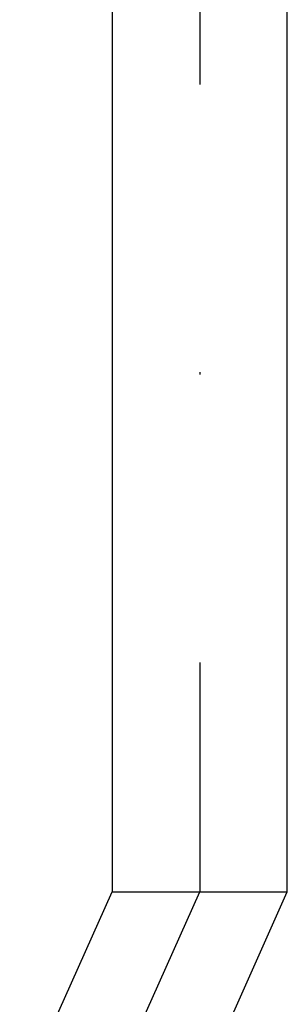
# Model space of a CAD drawing. Extents: x 41755 to 123924, y -112333 to 86187.
# Tile 572 of 582: x 102342 to 102354, y 84595 to 84637. Entities that reach past the tile are written whole.
import ezdxf
from ezdxf.enums import TextEntityAlignment as Align

# ---------------------------------------------------------------- set-up
doc = ezdxf.new("R2010")
doc.units = 0
doc.header["$LTSCALE"] = 50
doc.linetypes.add('DASHDOT', pattern=[1, 0.5, -0.25, 0, -0.25])
doc.layers.add('Ins-co', color=2, linetype='CONTINUOUS')
doc.layers.add('Ins-wod', color=4, linetype='CONTINUOUS')
doc.styles.add('CP_ATTR', font='ROMANS.SHX')

# ---------------------------------------------------------------- blocks, each defined once
blk = doc.blocks.new('_jgsjhjfhhfdf')
at = {"layer": 'Ins-wod'}
for p, q in [((-34.632, -162.987), (-34.632, -223.045)), ((-27.022, -223.045), (-27.022, -162.987)), ((-38.651, -232.045), (-34.632, -223.045)), ((-34.632, -223.045), (-27.022, -223.045)), ((-34.632, -223.045), (-34.632, -223.045)), ((-34.632, -223.045), (-27.022, -223.045)), ((-31.041, -232.045), (-27.022, -223.045)), ((-30.827, -223.045), (-30.827, -223.045)), ((-27.022, -223.045), (-27.022, -223.045))]:
    blk.add_line(p, q, dxfattribs=at)
at = {"layer": 'Ins-wod', "linetype": 'DASHDOT'}
for p in [(-30.827, -162.987), (-34.846, -232.045)]:
    blk.add_line(p, (-30.827, -223.045), dxfattribs=at)
at = {"layer": 'Ins-wod', "style": 'CP_ATTR', "flags": 9}
for tag, p, height, rotation, width in [('PRODUCT-TYPE', (-15.448, -4.462), 0.000337, 180, 48.619691), ('PRODUCER', (-15.448, -4.462), 0.000337, 180, 48.619691), ('ARTICLE', (-15.448, -4.462), 0.000337, 180, 48.619691), ('OTHER', (-15.448, -4.462), 0.000337, 180, 48.619691), ('FLOW', (-15.448, -4.462), 0.000337, 180, 48.619691), ('NAME', (-15.448, -4.462), 0.000337, 180, 48.619691), ('OTHER', (-6.195, -13.707), 0.000337, 270, 1.595002), ('FLOW', (-6.195, -13.707), 0.000337, 270, 1.595002), ('ARTICLE', (-6.195, -13.707), 0.000337, 270, 1.595002), ('PRODUCT-TYPE', (-6.195, -13.707), 0.000337, 270, 1.595002), ('PRODUCER', (-6.195, -13.707), 0.000337, 270, 1.595002), ('NAME', (-6.195, -13.707), 0.000337, 270, 1.595002), ('PRODUCT-TYPE', (-6.195, -110.174), 0.000337, 90, 24.508066), ('PRODUCER', (-6.195, -110.174), 0.000337, 90, 24.508066), ('ARTICLE', (-6.195, -110.174), 0.000337, 90, 24.508066), ('OTHER', (-6.195, -110.174), 0.000337, 90, 24.508066), ('FLOW', (-6.195, -110.174), 0.000337, 90, 24.508066), ('NAME', (-6.195, -110.174), 0.000337, 90, 24.508066), ('OTHER', (-30.827, -162.987), 0.000761, 270, 7.892014), ('FLOW', (-30.827, -162.987), 0.000761, 270, 7.892014), ('ARTICLE', (-30.827, -162.987), 0.000761, 270, 7.892014), ('PRODUCT-TYPE', (-30.827, -162.987), 0.000761, 270, 7.892014), ('PRODUCER', (-30.827, -162.987), 0.000761, 270, 7.892014), ('NAME', (-30.827, -162.987), 0.000761, 270, 7.892014), ('PRODUCT-TYPE', (-68.461, -170.623), 0.000761, 90, 0.969593), ('PRODUCER', (-68.461, -170.623), 0.000761, 90, 0.969593), ('ARTICLE', (-68.461, -170.623), 0.000761, 90, 0.969593), ('OTHER', (-68.461, -170.623), 0.000761, 90, 0.969593), ('FLOW', (-68.461, -170.623), 0.000761, 90, 0.969593), ('NAME', (-68.461, -170.623), 0.000761, 90, 0.969593), ('PRODUCT-TYPE', (-68.461, -210.38), 0.000761, 90, 0.969593), ('PRODUCER', (-68.461, -210.38), 0.000761, 90, 0.969593), ('OTHER', (-68.461, -210.38), 0.000761, 90, 0.969593), ('ARTICLE', (-68.461, -210.38), 0.000761, 90, 0.969593), ('FLOW', (-68.461, -210.38), 0.000761, 90, 0.969593), ('NAME', (-68.461, -210.38), 0.000761, 90, 0.969593), ('PRODUCT-TYPE', (-34.846, -236.789), 0.000761, 90, 0.623389), ('PRODUCER', (-34.846, -236.789), 0.000761, 90, 0.623389), ('ARTICLE', (-34.846, -236.789), 0.000761, 90, 0.623389), ('OTHER', (-34.846, -236.789), 0.000761, 90, 0.623389), ('FLOW', (-34.846, -236.789), 0.000761, 90, 0.623389), ('NAME', (-34.846, -236.789), 0.000761, 90, 0.623389), ('OTHER', (-68.461, -241.026), 0.0001, 90, 1), ('FLOW', (-68.461, -241.026), 0.0001, 90, 1), ('ARTICLE', (-68.461, -241.026), 0.0001, 90, 1), ('PRODUCT-TYPE', (-68.461, -241.026), 0.0001, 90, 1), ('PRODUCER', (-68.461, -241.026), 0.0001, 90, 1), ('NAME', (-68.461, -241.026), 0.0001, 90, 1), ('PRODUCT-TYPE', (-68.461, -251.026), 0.000761, 90, 1.31406), ('PRODUCER', (-68.461, -251.026), 0.000761, 90, 1.31406), ('OTHER', (-68.461, -251.026), 0.000761, 90, 1.31406), ('ARTICLE', (-68.461, -251.026), 0.000761, 90, 1.31406), ('FLOW', (-68.461, -251.026), 0.000761, 90, 1.31406), ('NAME', (-68.461, -251.026), 0.000761, 90, 1.31406), ('OTHER', (-68.461, -251.026), 0.000761, 270, 1.708279), ('FLOW', (-68.461, -251.026), 0.000761, 270, 1.708279), ('ARTICLE', (-68.461, -251.026), 0.000761, 270, 1.708279), ('PRODUCT-TYPE', (-68.461, -251.026), 0.000761, 270, 1.708279), ('PRODUCER', (-68.461, -251.026), 0.000761, 270, 1.708279), ('NAME', (-68.461, -251.026), 0.000761, 270, 1.708279), ('PRODUCT-TYPE', (-280.439, -283.668), 0.000603, 180, 18.176861), ('PRODUCER', (-280.439, -283.668), 0.000603, 180, 18.176861), ('ARTICLE', (-280.439, -283.668), 0.000603, 180, 18.176861), ('OTHER', (-280.439, -283.668), 0.000603, 180, 18.176861), ('FLOW', (-280.439, -283.668), 0.000603, 180, 18.176861), ('NAME', (-280.439, -283.668), 0.000603, 180, 18.176861), ('PRODUCT-TYPE', (-66.727, -319.595), 0.000603, 90, 5.550504), ('PRODUCER', (-66.727, -319.595), 0.000603, 90, 5.550504), ('ARTICLE', (-66.727, -319.595), 0.000603, 90, 5.550504), ('OTHER', (-66.727, -319.595), 0.000603, 90, 5.550504), ('FLOW', (-66.727, -319.595), 0.000603, 90, 5.550504), ('NAME', (-66.727, -319.595), 0.000603, 90, 5.550504), ('PRODUCT-TYPE', (-10.994, -321.625), 0.0001, 90, 1), ('OTHER', (-10.994, -321.625), 0.0001, 90, 1), ('FLOW', (-10.994, -321.625), 0.0001, 90, 1), ('ARTICLE', (-10.994, -321.625), 0.0001, 90, 1), ('PRODUCER', (-10.994, -321.625), 0.0001, 90, 1), ('NAME', (-10.994, -321.625), 0.0001, 90, 1), ('PRODUCT-TYPE', (-68.264, -323.307), 0.000603, 225, 3.259505), ('PRODUCER', (-68.264, -323.307), 0.000603, 225, 3.259505), ('ARTICLE', (-68.264, -323.307), 0.000603, 225, 3.259505), ('OTHER', (-68.264, -323.307), 0.000603, 225, 3.259505), ('FLOW', (-68.264, -323.307), 0.000603, 225, 3.259505), ('NAME', (-68.264, -323.307), 0.000603, 225, 3.259505), ('PRODUCT-TYPE', (-10.994, -324.584), 0.000603, 90, 0.490663), ('PRODUCER', (-10.994, -324.584), 0.000603, 90, 0.490663), ('OTHER', (-10.994, -324.584), 0.000603, 90, 0.490663), ('FLOW', (-10.994, -324.584), 0.000603, 90, 0.490663), ('ARTICLE', (-10.994, -324.584), 0.000603, 90, 0.490663), ('NAME', (-10.994, -324.584), 0.000603, 90, 0.490663), ('OTHER', (-68.106, -328.248), 0.000213, 270, 2.751934), ('FLOW', (-68.106, -328.248), 0.000213, 270, 2.751934), ('ARTICLE', (-68.106, -328.248), 0.000213, 270, 2.751934), ('PRODUCT-TYPE', (-68.106, -328.248), 0.000213, 270, 2.751934), ('PRODUCER', (-68.106, -328.248), 0.000213, 270, 2.751934), ('NAME', (-68.106, -328.248), 0.000213, 270, 2.751934), ('OTHER', (-10.994, -334.584), 0.000603, 270, 2.727353), ('FLOW', (-10.994, -334.584), 0.000603, 270, 2.727353), ('ARTICLE', (-10.994, -334.584), 0.000603, 270, 2.727353), ('PRODUCT-TYPE', (-10.994, -334.584), 0.000603, 270, 2.727353), ('PRODUCER', (-10.994, -334.584), 0.000603, 270, 2.727353), ('NAME', (-10.994, -334.584), 0.000603, 270, 2.727353), ('OTHER', (-68.106, -343.769), 0.000213, 270, 2.751934), ('FLOW', (-68.106, -343.769), 0.000213, 270, 2.751934), ('ARTICLE', (-68.106, -343.769), 0.000213, 270, 2.751934), ('PRODUCT-TYPE', (-68.106, -343.769), 0.000213, 270, 2.751934), ('PRODUCER', (-68.106, -343.769), 0.000213, 270, 2.751934), ('NAME', (-68.106, -343.769), 0.000213, 270, 2.751934), ('OTHER', (-10.994, -406.792), 0.0001, 270, 1), ('FLOW', (-10.994, -406.792), 0.0001, 270, 1), ('ARTICLE', (-10.994, -406.792), 0.0001, 270, 1), ('PRODUCT-TYPE', (-10.994, -406.792), 0.0001, 270, 1), ('PRODUCER', (-10.994, -406.792), 0.0001, 270, 1), ('NAME', (-10.994, -406.792), 0.0001, 270, 1), ('PRODUCT-TYPE', (-10.994, -428.147), 0.000603, 90, 17.159626), ('PRODUCT-TYPE', (-10.994, -428.147), 0.000603, 90, 15.082723), ('PRODUCER', (-10.994, -428.147), 0.000603, 90, 17.159626), ('PRODUCER', (-10.994, -428.147), 0.000603, 90, 15.082723), ('ARTICLE', (-10.994, -428.147), 0.000603, 90, 17.159626), ('ARTICLE', (-10.994, -428.147), 0.000603, 90, 15.082723), ('OTHER', (-10.994, -428.147), 0.000603, 90, 17.159626), ('OTHER', (-10.994, -428.147), 0.000603, 90, 15.082723), ('FLOW', (-10.994, -428.147), 0.000603, 90, 17.159626), ('NAME', (-10.994, -428.147), 0.000603, 90, 17.159626), ('NAME', (-10.994, -428.147), 0.000603, 90, 15.082723), ('FLOW', (-10.994, -428.147), 0.000603, 90, 15.082723), ('PRODUCT-TYPE', (-216.102, -610.33), 0.000603, 90, 18.979779), ('PRODUCER', (-216.102, -610.33), 0.000603, 90, 18.979779), ('ARTICLE', (-216.102, -610.33), 0.000603, 90, 18.979779), ('OTHER', (-216.102, -610.33), 0.000603, 90, 18.979779), ('NAME', (-216.102, -610.33), 0.000603, 90, 18.979779), ('FLOW', (-216.102, -610.33), 0.000603, 90, 18.979779), ('PRODUCT-TYPE', (-225.347, -619.575), 0.000603, 180, 25.057534), ('PRODUCER', (-225.347, -619.575), 0.000603, 180, 25.057534), ('ARTICLE', (-225.347, -619.575), 0.000603, 180, 25.057534), ('OTHER', (-225.347, -619.575), 0.000603, 180, 25.057534), ('FLOW', (-225.347, -619.575), 0.000603, 180, 25.057534), ('NAME', (-225.347, -619.575), 0.000603, 180, 25.057534)]:
    blk.add_attdef(tag, p, '', height=height, rotation=rotation, dxfattribs=dict(at, width=width))
at = {"layer": 'Ins-wod', "style": 'CP_ATTR', "text_generation_flag": 4, "width": 1, "flags": 9}
for tag in ['OTHER', 'FLOW', 'ARTICLE', 'PRODUCT-TYPE', 'PRODUCER', 'NAME']:
    blk.add_attdef(tag, (-15.44, -4.462), '', height=0.0001, dxfattribs=at)
at = {"layer": 'Ins-wod', "style": 'CP_ATTR', "text_generation_flag": 4, "flags": 9}
for tag, p, height, rotation, width in [('OTHER', (-188.541, -13.707), 0.0001, 90, 1), ('ARTICLE', (-188.541, -13.707), 0.0001, 90, 1), ('PRODUCT-TYPE', (-188.541, -13.707), 0.0001, 90, 1), ('PRODUCER', (-188.541, -13.707), 0.0001, 90, 1), ('FLOW', (-188.541, -13.707), 0.0001, 90, 1), ('NAME', (-188.541, -13.707), 0.0001, 90, 1), ('OTHER', (-68.461, -146.866), 0.000761, 270, 0.969593), ('FLOW', (-68.461, -146.866), 0.000761, 270, 0.969593), ('ARTICLE', (-68.461, -146.866), 0.000761, 270, 0.969593), ('PRODUCT-TYPE', (-68.461, -146.866), 0.000761, 270, 0.969593), ('PRODUCER', (-68.461, -146.866), 0.000761, 270, 0.969593), ('NAME', (-68.461, -146.866), 0.000761, 270, 0.969593), ('ARTICLE', (-68.461, -146.866), 0.0001, 90, 1), ('PRODUCT-TYPE', (-68.461, -146.866), 0.0001, 90, 1), ('PRODUCER', (-68.461, -146.866), 0.0001, 90, 1), ('OTHER', (-68.461, -146.866), 0.0001, 90, 1), ('FLOW', (-68.461, -146.866), 0.0001, 90, 1), ('NAME', (-68.461, -146.866), 0.0001, 90, 1), ('OTHER', (-30.827, -162.987), 0.0001, 90, 1), ('FLOW', (-30.827, -162.987), 0.0001, 90, 1), ('ARTICLE', (-30.827, -162.987), 0.0001, 90, 1), ('PRODUCT-TYPE', (-30.827, -162.987), 0.0001, 90, 1), ('PRODUCER', (-30.827, -162.987), 0.0001, 90, 1), ('NAME', (-30.827, -162.987), 0.0001, 90, 1), ('OTHER', (-68.461, -186.623), 0.000761, 270, 0.969593), ('FLOW', (-68.461, -186.623), 0.000761, 270, 0.969593), ('ARTICLE', (-68.461, -186.623), 0.000761, 270, 0.969593), ('PRODUCT-TYPE', (-68.461, -186.623), 0.000761, 270, 0.969593), ('PRODUCER', (-68.461, -186.623), 0.000761, 270, 0.969593), ('NAME', (-68.461, -186.623), 0.000761, 270, 0.969593), ('OTHER', (-68.461, -210.38), 0.0001, 270, 1), ('FLOW', (-68.461, -210.38), 0.0001, 270, 1), ('ARTICLE', (-68.461, -210.38), 0.0001, 270, 1), ('PRODUCT-TYPE', (-68.461, -210.38), 0.0001, 270, 1), ('PRODUCER', (-68.461, -210.38), 0.0001, 270, 1), ('NAME', (-68.461, -210.38), 0.0001, 270, 1), ('OTHER', (-34.846, -232.045), 0.0001, 90, 1), ('ARTICLE', (-34.846, -232.045), 0.0001, 90, 1), ('PRODUCT-TYPE', (-34.846, -232.045), 0.0001, 90, 1), ('PRODUCER', (-34.846, -232.045), 0.0001, 90, 1), ('FLOW', (-34.846, -232.045), 0.0001, 90, 1), ('NAME', (-34.846, -232.045), 0.0001, 90, 1), ('OTHER', (-390.045, -283.668), 0.0001, 180, 1), ('ARTICLE', (-390.045, -283.668), 0.0001, 180, 1), ('PRODUCT-TYPE', (-390.045, -283.668), 0.0001, 180, 1), ('PRODUCER', (-390.045, -283.668), 0.0001, 180, 1), ('FLOW', (-390.045, -283.668), 0.0001, 180, 1), ('NAME', (-390.045, -283.668), 0.0001, 180, 1), ('OTHER', (-66.727, -319.595), 0.0001, 270, 1), ('FLOW', (-66.727, -319.595), 0.0001, 270, 1), ('ARTICLE', (-66.727, -319.595), 0.0001, 270, 1), ('PRODUCT-TYPE', (-66.727, -319.595), 0.0001, 270, 1), ('PRODUCER', (-66.727, -319.595), 0.0001, 270, 1), ('NAME', (-66.727, -319.595), 0.0001, 270, 1), ('OTHER', (-82.162, -337.205), 0.0001, 225, 1), ('FLOW', (-82.162, -337.205), 0.0001, 225, 1), ('ARTICLE', (-82.162, -337.205), 0.0001, 225, 1), ('PRODUCT-TYPE', (-82.162, -337.205), 0.0001, 225, 1), ('PRODUCER', (-82.162, -337.205), 0.0001, 225, 1), ('NAME', (-82.162, -337.205), 0.0001, 225, 1), ('PRODUCT-TYPE', (-10.994, -373.792), 0.0001, 90, 1), ('OTHER', (-10.994, -373.792), 0.0001, 90, 1), ('FLOW', (-10.994, -373.792), 0.0001, 90, 1), ('ARTICLE', (-10.994, -373.792), 0.0001, 90, 1), ('PRODUCER', (-10.994, -373.792), 0.0001, 90, 1), ('NAME', (-10.994, -373.792), 0.0001, 90, 1), ('NAME', (-272.911, -422.539), 0.0001, 310, 1), ('PRODUCER', (-272.911, -422.539), 0.0001, 310, 1), ('PRODUCT-TYPE', (-272.911, -422.539), 0.0001, 310, 1), ('ARTICLE', (-272.911, -422.539), 0.0001, 310, 1), ('FLOW', (-272.911, -422.539), 0.0001, 310, 1), ('OTHER', (-272.911, -422.539), 0.0001, 310, 1), ('PRODUCT-TYPE', (-376.444, -619.575), 0.0001, 180, 1), ('OTHER', (-376.444, -619.575), 0.0001, 180, 1), ('FLOW', (-376.444, -619.575), 0.0001, 180, 1), ('ARTICLE', (-376.444, -619.575), 0.0001, 180, 1), ('PRODUCER', (-376.444, -619.575), 0.0001, 180, 1), ('NAME', (-376.444, -619.575), 0.0001, 180, 1)]:
    blk.add_attdef(tag, p, '', height=height, rotation=rotation, dxfattribs=dict(at, width=width))
at = {"layer": 'Ins-wod', "style": 'CP_ATTR', "width": 1, "flags": 9}
for tag in ['OTHER', 'WEIGHT', 'VOLTAGE', 'POWER', 'FLOW', 'TEMPERATURE', 'PN', 'DN', 'CHARACTER', 'ORDER-NO', 'PRODUCT-TYPE', 'ARTICLE', 'PRODUCER', 'NUMBER', 'GROUP', 'NAME']:
    blk.add_attdef(tag, text='', height=0.00005, rotation=270, dxfattribs=at).set_placement((-6.198, -18.991), align=Align.MIDDLE_LEFT)
at = {"layer": 'Ins-wod', "style": 'CP_ATTR', "flags": 9}
for tag, p, height, width in [('ARTICLE', (-55.046, -133.451), 0.000761, 4.892514), ('OTHER', (-55.046, -133.451), 0.000761, 4.892514), ('NAME', (-55.046, -133.451), 0.000761, 4.892514), ('PRODUCER', (-55.046, -133.451), 0.000761, 4.892514), ('PRODUCT-TYPE', (-55.046, -133.451), 0.000761, 4.892514), ('FLOW', (-55.046, -133.451), 0.000761, 4.892514), ('OTHER', (-25.577, -157.737), 0.000761, 0.854973), ('FLOW', (-25.577, -157.737), 0.000761, 0.854973), ('ARTICLE', (-25.577, -157.737), 0.000761, 0.854973), ('PRODUCT-TYPE', (-25.577, -157.737), 0.000761, 0.854973), ('PRODUCER', (-25.577, -157.737), 0.000761, 0.854973), ('NAME', (-25.577, -157.737), 0.000761, 0.854973), ('OTHER', (-225.347, -619.575), 0.0001, 1), ('FLOW', (-225.347, -619.575), 0.0001, 1), ('ARTICLE', (-225.347, -619.575), 0.0001, 1), ('PRODUCT-TYPE', (-225.347, -619.575), 0.0001, 1), ('PRODUCER', (-225.347, -619.575), 0.0001, 1), ('NAME', (-225.347, -619.575), 0.0001, 1)]:
    blk.add_attdef(tag, p, '', height=height, dxfattribs=dict(at, width=width))
at = {"layer": 'Ins-wod', "style": 'CP_ATTR', "text_generation_flag": 4, "width": 1, "flags": 9}
for tag, rotation, p in [('FLOW', 270, (-68.455, -154.153)), ('TEMPERATURE', 270, (-68.454, -154.153)), ('CHARACTER', 270, (-68.455, -154.153)), ('NUMBER', 270, (-68.454, -154.153)), ('NAME', 270, (-68.455, -154.153)), ('OTHER', 270, (-68.455, -154.154)), ('WEIGHT', 270, (-68.455, -154.154)), ('VOLTAGE', 270, (-68.454, -154.154)), ('PN', 270, (-68.455, -154.154)), ('ARTICLE', 270, (-68.455, -154.154)), ('PRODUCER', 270, (-68.455, -154.154)), ('GROUP', 270, (-68.454, -154.154)), ('ORDER-NO', 270, (-68.454, -154.153)), ('PRODUCT-TYPE', 270, (-68.454, -154.153)), ('POWER', 270, (-68.454, -154.154)), ('DN', 270, (-68.454, -154.154)), ('OTHER', 270, (-68.455, -193.911)), ('WEIGHT', 270, (-68.455, -193.911)), ('VOLTAGE', 270, (-68.454, -193.911)), ('FLOW', 270, (-68.455, -193.911)), ('TEMPERATURE', 270, (-68.454, -193.911)), ('PN', 270, (-68.455, -193.911)), ('CHARACTER', 270, (-68.455, -193.911)), ('ARTICLE', 270, (-68.455, -193.911)), ('PRODUCER', 270, (-68.455, -193.911)), ('NUMBER', 270, (-68.454, -193.911)), ('GROUP', 270, (-68.454, -193.911)), ('NAME', 270, (-68.455, -193.911)), ('POWER', 270, (-68.454, -193.911)), ('DN', 270, (-68.454, -193.911)), ('ORDER-NO', 270, (-68.454, -193.911)), ('PRODUCT-TYPE', 270, (-68.454, -193.911)), ('OTHER', 180, (-292.519, -283.673)), ('WEIGHT', 180, (-292.52, -283.673)), ('VOLTAGE', 180, (-292.52, -283.673)), ('POWER', 180, (-292.52, -283.673)), ('TEMPERATURE', 180, (-292.519, -283.673)), ('DN', 180, (-292.52, -283.673)), ('CHARACTER', 180, (-292.519, -283.673)), ('ORDER-NO', 180, (-292.519, -283.673)), ('PRODUCT-TYPE', 180, (-292.519, -283.673)), ('ARTICLE', 180, (-292.52, -283.673)), ('PRODUCER', 180, (-292.519, -283.673)), ('GROUP', 180, (-292.52, -283.673)), ('FLOW', 180, (-292.519, -283.673)), ('PN', 180, (-292.519, -283.673)), ('NUMBER', 180, (-292.519, -283.673)), ('NAME', 180, (-292.519, -283.673)), ('OTHER', 270, (-10.988, -324.493)), ('WEIGHT', 270, (-10.988, -324.493)), ('VOLTAGE', 270, (-10.988, -324.493)), ('POWER', 270, (-10.988, -324.493)), ('FLOW', 270, (-10.988, -324.493)), ('TEMPERATURE', 270, (-10.988, -324.493)), ('PN', 270, (-10.988, -324.493)), ('CHARACTER', 270, (-10.988, -324.493)), ('ORDER-NO', 270, (-10.988, -324.493)), ('PRODUCT-TYPE', 270, (-10.988, -324.493)), ('ARTICLE', 270, (-10.988, -324.493)), ('PRODUCER', 270, (-10.988, -324.493)), ('NUMBER', 270, (-10.988, -324.493)), ('GROUP', 270, (-10.988, -324.493)), ('NAME', 270, (-10.988, -324.493)), ('DN', 270, (-10.988, -324.494)), ('OTHER', 270, (-10.99, -373.701)), ('WEIGHT', 270, (-10.99, -373.701)), ('VOLTAGE', 270, (-10.99, -373.701)), ('FLOW', 270, (-10.99, -373.701)), ('TEMPERATURE', 270, (-10.99, -373.701)), ('PN', 270, (-10.99, -373.701)), ('CHARACTER', 270, (-10.99, -373.701)), ('ORDER-NO', 270, (-10.99, -373.701)), ('PRODUCT-TYPE', 270, (-10.99, -373.701)), ('ARTICLE', 270, (-10.99, -373.701)), ('PRODUCER', 270, (-10.99, -373.701)), ('NUMBER', 270, (-10.99, -373.701)), ('NAME', 270, (-10.99, -373.701)), ('POWER', 270, (-10.99, -373.702)), ('DN', 270, (-10.99, -373.702)), ('GROUP', 270, (-10.99, -373.702))]:
    blk.add_attdef(tag, text='', height=0.00005, rotation=rotation, dxfattribs=at).set_placement(p, align=Align.MIDDLE_LEFT)
at = {"layer": 'Ins-wod', "style": 'CP_ATTR', "flags": 9}
for tag, rotation, p in [('OTHER', 90, (-68.455, -163.336)), ('WEIGHT', 90, (-68.455, -163.335)), ('VOLTAGE', 90, (-68.454, -163.335)), ('TEMPERATURE', 90, (-68.454, -163.336)), ('CHARACTER', 90, (-68.455, -163.336)), ('ARTICLE', 90, (-68.455, -163.335)), ('PRODUCER', 90, (-68.455, -163.336)), ('GROUP', 90, (-68.454, -163.335)), ('FLOW', 90, (-68.455, -163.336)), ('PN', 90, (-68.455, -163.336)), ('NUMBER', 90, (-68.454, -163.336)), ('NAME', 90, (-68.455, -163.336)), ('POWER', 90, (-68.454, -163.335)), ('DN', 90, (-68.454, -163.335)), ('ORDER-NO', 90, (-68.454, -163.336)), ('PRODUCT-TYPE', 90, (-68.454, -163.336)), ('WEIGHT', 90, (-68.455, -203.093)), ('VOLTAGE', 90, (-68.454, -203.093)), ('ARTICLE', 90, (-68.455, -203.093)), ('PRODUCER', 90, (-68.455, -203.093)), ('GROUP', 90, (-68.454, -203.093)), ('OTHER', 90, (-68.455, -203.093)), ('FLOW', 90, (-68.455, -203.093)), ('TEMPERATURE', 90, (-68.454, -203.093)), ('PN', 90, (-68.455, -203.093)), ('CHARACTER', 90, (-68.455, -203.093)), ('NUMBER', 90, (-68.454, -203.093)), ('NAME', 90, (-68.455, -203.093)), ('POWER', 90, (-68.454, -203.093)), ('DN', 90, (-68.454, -203.092)), ('ORDER-NO', 90, (-68.454, -203.093)), ('PRODUCT-TYPE', 90, (-68.454, -203.093)), ('OTHER', 90, (-10.989, -358.821)), ('WEIGHT', 90, (-10.989, -358.821)), ('VOLTAGE', 90, (-10.989, -358.821)), ('POWER', 90, (-10.989, -358.821)), ('FLOW', 90, (-10.989, -358.821)), ('TEMPERATURE', 90, (-10.989, -358.821)), ('PN', 90, (-10.989, -358.821)), ('DN', 90, (-10.989, -358.821)), ('CHARACTER', 90, (-10.989, -358.821)), ('ORDER-NO', 90, (-10.989, -358.821)), ('PRODUCT-TYPE', 90, (-10.989, -358.821)), ('ARTICLE', 90, (-10.989, -358.821)), ('PRODUCER', 90, (-10.989, -358.821)), ('NUMBER', 90, (-10.989, -358.821)), ('GROUP', 90, (-10.989, -358.821)), ('NAME', 90, (-10.989, -358.821)), ('OTHER', 90, (-10.99, -406.883)), ('WEIGHT', 90, (-10.99, -406.883)), ('VOLTAGE', 90, (-10.99, -406.883)), ('POWER', 90, (-10.99, -406.883)), ('FLOW', 90, (-10.99, -406.884)), ('TEMPERATURE', 90, (-10.99, -406.884)), ('PN', 90, (-10.99, -406.883)), ('DN', 90, (-10.99, -406.883)), ('CHARACTER', 90, (-10.99, -406.884)), ('ORDER-NO', 90, (-10.99, -406.884)), ('PRODUCT-TYPE', 90, (-10.99, -406.884)), ('ARTICLE', 90, (-10.99, -406.883)), ('PRODUCER', 90, (-10.99, -406.883)), ('NUMBER', 90, (-10.99, -406.884)), ('GROUP', 90, (-10.99, -406.883)), ('NAME', 90, (-10.99, -406.884)), ('OTHER', 39.7785, (-27.699, -444.522)), ('WEIGHT', 39.7785, (-27.699, -444.521)), ('VOLTAGE', 39.7785, (-27.699, -444.521)), ('POWER', 39.7785, (-27.699, -444.521)), ('TEMPERATURE', 39.7785, (-27.699, -444.522)), ('PN', 39.7785, (-27.699, -444.522)), ('DN', 39.7785, (-27.699, -444.521)), ('CHARACTER', 39.7785, (-27.699, -444.522)), ('ORDER-NO', 39.7785, (-27.699, -444.522)), ('PRODUCT-TYPE', 39.7785, (-27.699, -444.522)), ('ARTICLE', 39.7785, (-27.699, -444.521)), ('PRODUCER', 39.7785, (-27.699, -444.521)), ('GROUP', 39.7785, (-27.699, -444.521)), ('FLOW', 39.7785, (-27.699, -444.522)), ('NUMBER', 39.7785, (-27.699, -444.522)), ('NAME', 39.7785, (-27.699, -444.522)), ('OTHER', 92.8705, (-268.225, -458.633)), ('WEIGHT', 92.8705, (-268.225, -458.632)), ('VOLTAGE', 92.8705, (-268.225, -458.632)), ('POWER', 92.8705, (-268.225, -458.632)), ('TEMPERATURE', 92.8705, (-268.225, -458.633)), ('PN', 92.8705, (-268.225, -458.633)), ('DN', 92.8705, (-268.225, -458.632)), ('CHARACTER', 92.8705, (-268.225, -458.633)), ('ORDER-NO', 92.8705, (-268.225, -458.633)), ('PRODUCT-TYPE', 92.8705, (-268.225, -458.633)), ('ARTICLE', 92.8705, (-268.225, -458.632)), ('PRODUCER', 92.8705, (-268.225, -458.632)), ('NUMBER', 92.8705, (-268.225, -458.633)), ('GROUP', 92.8705, (-268.225, -458.632)), ('FLOW', 92.8705, (-268.225, -458.633)), ('NAME', 92.8705, (-268.225, -458.633)), ('WEIGHT', 39.7785, (-53.753, -466.214)), ('VOLTAGE', 39.7785, (-53.753, -466.214)), ('POWER', 39.7785, (-53.753, -466.214)), ('DN', 39.7785, (-53.753, -466.214)), ('ARTICLE', 39.7785, (-53.753, -466.214)), ('PRODUCER', 39.7785, (-53.753, -466.214)), ('GROUP', 39.7785, (-53.753, -466.214)), ('OTHER', 39.7785, (-53.753, -466.214)), ('FLOW', 39.7785, (-53.753, -466.214)), ('TEMPERATURE', 39.7785, (-53.753, -466.214)), ('PN', 39.7785, (-53.753, -466.214)), ('CHARACTER', 39.7785, (-53.753, -466.214)), ('ORDER-NO', 39.7785, (-53.753, -466.214)), ('PRODUCT-TYPE', 39.7785, (-53.753, -466.214)), ('NUMBER', 39.7785, (-53.753, -466.214)), ('NAME', 39.7785, (-53.753, -466.214)), ('NAME', 90, (-216.097, -517.257)), ('GROUP', 90, (-216.097, -517.257)), ('NUMBER', 90, (-216.097, -517.257)), ('PRODUCER', 90, (-216.097, -517.257)), ('ARTICLE', 90, (-216.097, -517.257)), ('PRODUCT-TYPE', 90, (-216.097, -517.257)), ('ORDER-NO', 90, (-216.097, -517.257)), ('CHARACTER', 90, (-216.097, -517.257)), ('DN', 90, (-216.097, -517.257)), ('PN', 90, (-216.097, -517.257)), ('TEMPERATURE', 90, (-216.097, -517.257)), ('FLOW', 90, (-216.097, -517.257)), ('POWER', 90, (-216.097, -517.257)), ('VOLTAGE', 90, (-216.097, -517.257)), ('WEIGHT', 90, (-216.097, -517.257)), ('OTHER', 90, (-216.097, -517.257)), ('GROUP', 90, (-216.096, -532.316)), ('PRODUCER', 90, (-216.096, -532.316)), ('ARTICLE', 90, (-216.096, -532.316)), ('PRODUCT-TYPE', 90, (-216.096, -532.316)), ('DN', 90, (-216.096, -532.315)), ('POWER', 90, (-216.096, -532.316)), ('VOLTAGE', 90, (-216.096, -532.316)), ('WEIGHT', 90, (-216.096, -532.316)), ('NAME', 90, (-216.096, -532.316)), ('NUMBER', 90, (-216.096, -532.316)), ('ORDER-NO', 90, (-216.096, -532.316)), ('CHARACTER', 90, (-216.096, -532.316)), ('PN', 90, (-216.096, -532.316)), ('TEMPERATURE', 90, (-216.096, -532.316)), ('FLOW', 90, (-216.096, -532.316)), ('OTHER', 90, (-216.096, -532.316)), ('OTHER', 65.3427, (-236.504, -547.705)), ('WEIGHT', 65.3427, (-236.504, -547.705)), ('VOLTAGE', 65.3427, (-236.504, -547.705)), ('POWER', 65.3427, (-236.504, -547.705)), ('FLOW', 65.3427, (-236.504, -547.705)), ('TEMPERATURE', 65.3427, (-236.504, -547.705)), ('PN', 65.3427, (-236.504, -547.705)), ('DN', 65.3427, (-236.504, -547.705)), ('CHARACTER', 65.3427, (-236.504, -547.705)), ('ORDER-NO', 65.3427, (-236.504, -547.705)), ('PRODUCT-TYPE', 65.3427, (-236.504, -547.705)), ('ARTICLE', 65.3427, (-236.504, -547.705)), ('PRODUCER', 65.3427, (-236.504, -547.705)), ('NUMBER', 65.3427, (-236.504, -547.705)), ('GROUP', 65.3427, (-236.504, -547.705)), ('NAME', 65.3427, (-236.504, -547.705))]:
    blk.add_attdef(tag, text='', height=0.00005, rotation=rotation, dxfattribs=at).set_placement(p, align=Align.MIDDLE_LEFT)
at = {"layer": 'Ins-wod', "linetype": 'ByBlock', "style": 'CP_ATTR', "flags": 9}
for tag, p, height, width in [('PRODUCT-TYPE', (-34.846, -264.026), 0.000761, 3.579097), ('PRODUCER', (-34.846, -264.026), 0.000761, 3.579097), ('ARTICLE', (-34.846, -264.026), 0.000761, 3.579097), ('OTHER', (-34.846, -264.026), 0.000761, 3.579097), ('FLOW', (-34.846, -264.026), 0.000761, 3.579097), ('NAME', (-34.846, -264.026), 0.000761, 3.579097), ('PRODUCT-TYPE', (-399.29, -274.423), 0.000603, 41.632556), ('PRODUCER', (-399.29, -274.423), 0.000603, 41.632556), ('ARTICLE', (-399.29, -274.423), 0.000603, 41.632556), ('OTHER', (-399.29, -274.423), 0.000603, 41.632556), ('FLOW', (-399.29, -274.423), 0.000603, 41.632556), ('NAME', (-399.29, -274.423), 0.000603, 41.632556)]:
    blk.add_attdef(tag, p, '', height=height, rotation=90, dxfattribs=dict(at, width=width))
at = {"layer": 'Ins-wod', "style": 'CP_ATTR', "flags": 9}
for tag, p, height, rotation, oblique, width in [('OTHER', (-271.047, -292.274), 0.0001, 95, 360, 1), ('FLOW', (-271.047, -292.274), 0.0001, 95, 360, 1), ('ARTICLE', (-271.047, -292.274), 0.0001, 95, 360, 1), ('PRODUCT-TYPE', (-271.047, -292.274), 0.0001, 95, 360, 1), ('PRODUCER', (-271.047, -292.274), 0.0001, 95, 360, 1), ('NAME', (-271.047, -292.274), 0.0001, 95, 360, 1), ('PRODUCT-TYPE', (-270.795, -295.151), 0.000603, 95, 0, 0.478976), ('ARTICLE', (-270.795, -295.151), 0.000603, 95, 0, 0.478976), ('PRODUCER', (-270.795, -295.151), 0.000603, 95, 0, 0.478976), ('OTHER', (-270.795, -295.151), 0.000603, 95, 0, 0.478976), ('FLOW', (-270.795, -295.151), 0.000603, 95, 0, 0.478976), ('NAME', (-270.795, -295.151), 0.000603, 95, 0, 0.478976), ('OTHER', (-270.133, -302.722), 0.0001, 95, 360, 1), ('ARTICLE', (-270.133, -302.722), 0.0001, 95, 360, 1), ('PRODUCT-TYPE', (-270.133, -302.722), 0.0001, 95, 360, 1), ('PRODUCER', (-270.133, -302.722), 0.0001, 95, 360, 1), ('FLOW', (-270.133, -302.722), 0.0001, 95, 360, 1), ('NAME', (-270.133, -302.722), 0.0001, 95, 360, 1), ('OTHER', (-272.911, -311.535), 0.0001, 50, 0, 1), ('FLOW', (-272.911, -311.535), 0.0001, 50, 0, 1), ('ARTICLE', (-272.911, -311.535), 0.0001, 50, 0, 1), ('PRODUCT-TYPE', (-272.911, -311.535), 0.0001, 50, 0, 1), ('PRODUCER', (-272.911, -311.535), 0.0001, 50, 0, 1), ('NAME', (-272.911, -311.535), 0.0001, 50, 0, 1), ('PRODUCT-TYPE', (-279.339, -319.195), 0.000483, 50, 0, 2.070393), ('PRODUCER', (-279.339, -319.195), 0.000483, 50, 0, 2.070393), ('OTHER', (-279.339, -319.195), 0.000483, 50, 0, 2.070393), ('FLOW', (-279.339, -319.195), 0.000483, 50, 0, 2.070393), ('NAME', (-279.339, -319.195), 0.000483, 50, 0, 2.070393), ('ARTICLE', (-279.339, -319.195), 0.000483, 50, 0, 2.070393), ('OTHER', (-279.339, -414.879), 0.000483, 310, 360, 2.070393), ('FLOW', (-279.339, -414.879), 0.000483, 310, 360, 2.070393), ('ARTICLE', (-279.339, -414.879), 0.000483, 310, 360, 2.070393), ('PRODUCT-TYPE', (-279.339, -414.879), 0.000483, 310, 360, 2.070393), ('PRODUCER', (-279.339, -414.879), 0.000483, 310, 360, 2.070393), ('NAME', (-279.339, -414.879), 0.000483, 310, 360, 2.070393), ('ARTICLE', (-259.91, -420.439), 0.000603, 24.9998, 360, 32.251138), ('OTHER', (-259.91, -420.439), 0.000603, 24.9998, 360, 32.251138), ('PRODUCT-TYPE', (-259.91, -420.439), 0.000603, 24.9998, 360, 32.251138), ('PRODUCER', (-259.91, -420.439), 0.000603, 24.9998, 360, 32.251138), ('FLOW', (-259.91, -420.439), 0.000603, 24.9998, 360, 32.251138), ('NAME', (-259.91, -420.439), 0.000603, 24.9998, 360, 32.251138), ('OTHER', (-272.911, -422.539), 0.0001, 309.9998, 360, 1), ('FLOW', (-272.911, -422.539), 0.0001, 309.9998, 360, 1), ('ARTICLE', (-272.911, -422.539), 0.0001, 309.9998, 360, 1), ('PRODUCT-TYPE', (-272.911, -422.539), 0.0001, 309.9998, 360, 1), ('PRODUCER', (-272.911, -422.539), 0.0001, 309.9998, 360, 1), ('NAME', (-272.911, -422.539), 0.0001, 309.9998, 360, 1), ('PRODUCT-TYPE', (-266.671, -423.923), 0.0001, 24.9998, 360, 1), ('OTHER', (-266.671, -423.923), 0.0001, 24.9998, 360, 1), ('FLOW', (-266.671, -423.923), 0.0001, 24.9998, 360, 1), ('ARTICLE', (-266.671, -423.923), 0.0001, 24.9998, 360, 1), ('PRODUCER', (-266.671, -423.923), 0.0001, 24.9998, 360, 1), ('NAME', (-266.671, -423.923), 0.0001, 24.9998, 360, 1), ('PRODUCT-TYPE', (-12.885, -432.182), 0.000603, 219.7785, 360, 0.69475), ('PRODUCER', (-12.885, -432.182), 0.000603, 219.7785, 360, 0.69475), ('OTHER', (-12.885, -432.182), 0.000603, 219.7785, 360, 0.69475), ('FLOW', (-12.885, -432.182), 0.000603, 219.7785, 360, 0.69475), ('ARTICLE', (-12.885, -432.182), 0.000603, 219.7785, 360, 0.69475), ('NAME', (-12.885, -432.182), 0.000603, 219.7785, 360, 0.69475), ('PRODUCT-TYPE', (-12.885, -432.182), 0.0001, 39.7785, 360, 1), ('OTHER', (-12.885, -432.182), 0.0001, 39.7785, 360, 1), ('FLOW', (-12.885, -432.182), 0.0001, 39.7785, 360, 1), ('ARTICLE', (-12.885, -432.182), 0.0001, 39.7785, 360, 1), ('PRODUCER', (-12.885, -432.182), 0.0001, 39.7785, 360, 1), ('NAME', (-12.885, -432.182), 0.0001, 39.7785, 360, 1), ('PRODUCT-TYPE', (-46.002, -459.753), 0.000603, 39.7785, 360, 3.963886), ('PRODUCER', (-46.002, -459.753), 0.000603, 39.7785, 360, 3.963886), ('ARTICLE', (-46.002, -459.753), 0.000603, 39.7785, 360, 3.963886), ('OTHER', (-46.002, -459.753), 0.000603, 39.7785, 360, 3.963886), ('FLOW', (-46.002, -459.753), 0.000603, 39.7785, 360, 3.963886), ('NAME', (-46.002, -459.753), 0.000603, 39.7785, 360, 3.963886), ('PRODUCT-TYPE', (-279.339, -494.195), 0.000483, 50, 0, 2.070393), ('PRODUCER', (-279.339, -494.195), 0.000483, 50, 0, 2.070393), ('OTHER', (-279.339, -494.195), 0.000483, 50, 0, 2.070393), ('FLOW', (-279.339, -494.195), 0.000483, 50, 0, 2.070393), ('NAME', (-279.339, -494.195), 0.000483, 50, 0, 2.070393), ('ARTICLE', (-279.339, -494.195), 0.000483, 50, 0, 2.070393), ('PRODUCT-TYPE', (-200.029, -495.469), 0.0001, 140, 0, 1), ('PRODUCER', (-200.029, -495.469), 0.0001, 140, 0, 1), ('OTHER', (-200.029, -495.469), 0.0001, 140, 0, 1), ('FLOW', (-200.029, -495.469), 0.0001, 140, 0, 1), ('ARTICLE', (-200.029, -495.469), 0.0001, 140, 0, 1), ('NAME', (-200.029, -495.469), 0.0001, 140, 0, 1), ('PRODUCT-TYPE', (-192.368, -501.897), 0.000483, 140, 360, 2.070393), ('PRODUCER', (-192.368, -501.897), 0.000483, 140, 360, 2.070393), ('ARTICLE', (-192.368, -501.897), 0.000483, 140, 360, 2.070393), ('OTHER', (-192.368, -501.897), 0.000483, 140, 360, 2.070393), ('NAME', (-192.368, -501.897), 0.000483, 140, 360, 2.070393), ('FLOW', (-192.368, -501.897), 0.000483, 140, 360, 2.070393), ('PRODUCT-TYPE', (-98.546, -503.498), 0.000603, 39.7785, 360, 9.680023), ('PRODUCER', (-98.546, -503.498), 0.000603, 39.7785, 360, 9.680023), ('ARTICLE', (-98.546, -503.498), 0.000603, 39.7785, 360, 9.680023), ('OTHER', (-98.546, -503.498), 0.000603, 39.7785, 360, 9.680023), ('FLOW', (-98.546, -503.498), 0.000603, 39.7785, 360, 9.680023), ('NAME', (-98.546, -503.498), 0.000603, 39.7785, 360, 9.680023), ('PRODUCT-TYPE', (-272.911, -597.493), 0.000483, 130, 0, 2.070393), ('PRODUCER', (-272.911, -597.493), 0.000483, 130, 0, 2.070393), ('ARTICLE', (-272.911, -597.493), 0.000483, 130, 0, 2.070393), ('OTHER', (-272.911, -597.493), 0.000483, 130, 0, 2.070393), ('NAME', (-272.911, -597.493), 0.000483, 130, 0, 2.070393), ('FLOW', (-272.911, -597.493), 0.000483, 130, 0, 2.070393), ('NAME', (-272.911, -597.493), 0.0001, 310, 360, 1), ('PRODUCER', (-272.911, -597.493), 0.0001, 310, 360, 1), ('PRODUCT-TYPE', (-272.911, -597.493), 0.0001, 310, 360, 1), ('ARTICLE', (-272.911, -597.493), 0.0001, 310, 360, 1), ('FLOW', (-272.911, -597.493), 0.0001, 310, 360, 1), ('OTHER', (-272.911, -597.493), 0.0001, 310, 360, 1)]:
    blk.add_attdef(tag, p, '', height=height, rotation=rotation, dxfattribs=dict(at, oblique=oblique, width=width))

msp = doc.modelspace()

# ---------------------------------------------------------------- block references
at = {"layer": 'Ins-co'}
msp.add_blockref('_jgsjhjfhhfdf', (102380.966, 84822.541), dxfattribs=at)

doc.saveas('drawing.dxf')
